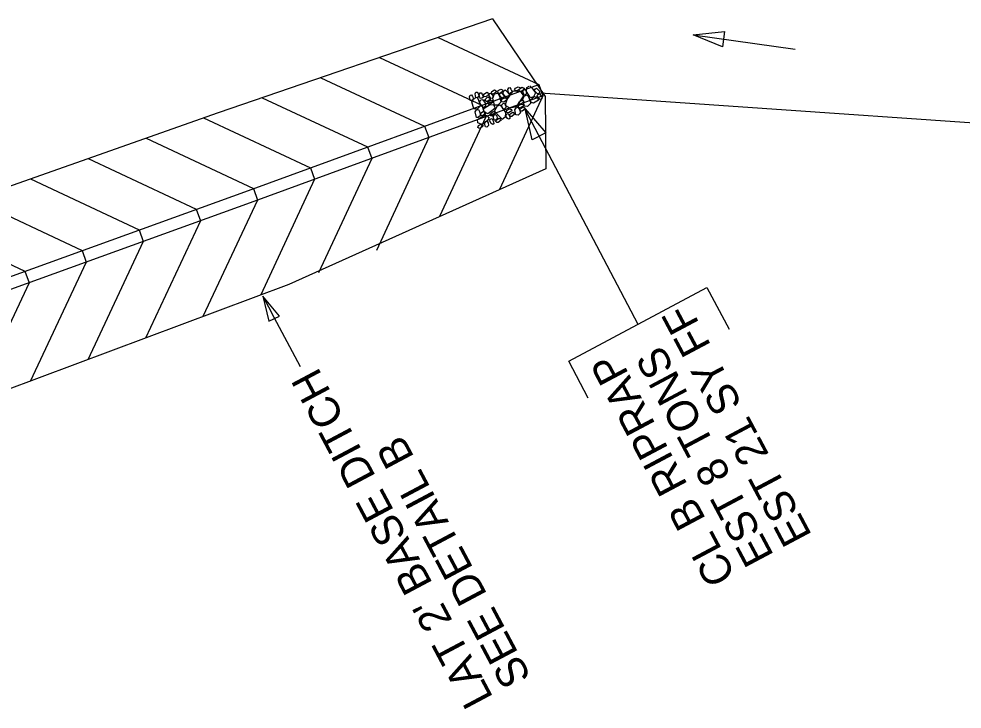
# Model space of a CAD drawing. Extents: x 2384780 to 2405432, y 547869 to 573706.
# Drawn here: x 2401979.2 to 2402132.6, y 570509.7 to 570621.9 of the extents above; entities that cross this region are included whole.
import ezdxf

# ---------------------------------------------------------------- set-up
doc = ezdxf.new("R2010")
doc.units = 0
for name, color, linetype in [('Old_Level_1', 7, 'Continuous'), ('Old_Level_18', 7, 'Continuous'), ('Old_Level_5', 7, 'Continuous'), ('Prop Lateral V Ditch Detail CELL', 7, 'Continuous')]:
    doc.layers.add(name, color=color, linetype=linetype)

msp = doc.modelspace()

# ---------------------------------------------------------------- linework, layer by layer
at = {"layer": 'Old_Level_1'}
msp.add_line((2402228.42, 570598.48), (2402064.06, 570609.84), dxfattribs=at)
for points in [[(2402056.04, 570609.83), (2402056.13, 570610.1), (2402056.56, 570610.37), (2402056.84, 570610.22), (2402056.9, 570610.04), (2402056.41, 570609.64), (2402056.16, 570609.68), (2402056.04, 570609.83)], [(2402057.07, 570609.96), (2402057.17, 570610.23), (2402057.6, 570610.5), (2402057.88, 570610.35), (2402057.93, 570610.17), (2402057.45, 570609.77), (2402057.2, 570609.81), (2402057.07, 570609.96)], [(2402058.27, 570610.35), (2402058.57, 570610.14), (2402058.98, 570609.56), (2402058.8, 570609.15), (2402058.51, 570609.06), (2402057.96, 570609.73), (2402058.02, 570610.16), (2402058.27, 570610.35)], [(2402058.36, 570607.97), (2402058.59, 570608.8), (2402059.6, 570610.22), (2402060.8, 570610.07), (2402061.28, 570609.4), (2402060.08, 570607.6), (2402059.12, 570607.4), (2402058.27, 570607.83)], [(2402059.06, 570610.73), (2402059.23, 570610.47), (2402059.43, 570610.02), (2402059.14, 570609.81), (2402058.87, 570609.79), (2402058.74, 570610.41), (2402058.87, 570610.69), (2402059.06, 570610.73)], [(2402059.83, 570610.35), (2402059.99, 570610.61), (2402060.41, 570610.88), (2402060.68, 570610.77), (2402060.75, 570610.55), (2402060.22, 570610.18), (2402059.99, 570610.21), (2402059.83, 570610.35)], [(2402060.55, 570610.25), (2402060.64, 570610.52), (2402061.07, 570610.79), (2402061.35, 570610.64), (2402061.41, 570610.46), (2402060.92, 570610.07), (2402060.67, 570610.1), (2402060.55, 570610.25)], [(2402061.56, 570610.42), (2402061.64, 570610.21), (2402061.78, 570609.78), (2402061.54, 570609.57), (2402061.36, 570609.51), (2402061.16, 570610.08), (2402061.28, 570610.43), (2402061.56, 570610.42)], [(2402062.31, 570611.02), (2402062.61, 570610.7), (2402063.21, 570609.87), (2402062.92, 570609.21), (2402062.4, 570609.08), (2402061.74, 570610.12), (2402061.84, 570610.76), (2402062.19, 570610.98)], [(2402063.53, 570609.7), (2402063.39, 570609.88), (2402063.02, 570610.28), (2402063.23, 570610.55), (2402063.41, 570610.61), (2402063.86, 570610.13), (2402063.81, 570609.79), (2402063.53, 570609.7)], [(2402052.81, 570609.56), (2402052.98, 570609.3), (2402053.18, 570608.85), (2402052.89, 570608.64), (2402052.62, 570608.62), (2402052.49, 570609.24), (2402052.62, 570609.52), (2402052.81, 570609.56)], [(2402053.71, 570609.15), (2402053.95, 570608.69), (2402054.29, 570607.77), (2402053.73, 570607.21), (2402053.2, 570607.27), (2402052.89, 570608.43), (2402053.21, 570608.98), (2402053.71, 570609.15)], [(2402053.71, 570610.01), (2402053.88, 570609.75), (2402054.08, 570609.3), (2402053.79, 570609.1), (2402053.52, 570609.08), (2402053.39, 570609.7), (2402053.52, 570609.98), (2402053.71, 570610.01)], [(2402054.39, 570609.9), (2402054.57, 570609.65), (2402054.77, 570609.2), (2402054.48, 570608.99), (2402054.21, 570608.97), (2402054.08, 570609.59), (2402054.21, 570609.87), (2402054.39, 570609.9)], [(2402054.76, 570607.45), (2402054.48, 570607.71), (2402054.13, 570608.35), (2402054.33, 570608.73), (2402054.61, 570608.82), (2402055.09, 570608.12), (2402055.1, 570607.73), (2402054.76, 570607.45)], [(2402054.73, 570609.42), (2402054.92, 570609.69), (2402055.33, 570609.98), (2402055.58, 570609.82), (2402055.63, 570609.65), (2402055.14, 570609.23), (2402054.89, 570609.27), (2402054.73, 570609.42)], [(2402054.92, 570608.73), (2402055.07, 570608.86), (2402055.47, 570609.21), (2402055.79, 570608.99), (2402055.85, 570608.82), (2402055.31, 570608.4), (2402055.09, 570608.55), (2402054.92, 570608.73)], [(2402055.44, 570608.16), (2402055.57, 570608.45), (2402056, 570608.71), (2402056.28, 570608.56), (2402056.32, 570608.37), (2402055.84, 570608.01), (2402055.6, 570608.02), (2402055.44, 570608.16)], [(2402056.02, 570608.9), (2402055.88, 570609.08), (2402055.63, 570609.51), (2402055.76, 570609.79), (2402055.9, 570609.84), (2402056.28, 570609.45), (2402056.26, 570609.13), (2402056.11, 570608.97)], [(2402057.1, 570609.8), (2402057.36, 570609.34), (2402057.6, 570608.35), (2402057.12, 570607.87), (2402056.57, 570607.86), (2402056.28, 570609.03), (2402056.58, 570609.69), (2402057.1, 570609.8)], [(2402057.81, 570608.99), (2402057.64, 570609.16), (2402057.29, 570609.56), (2402057.54, 570609.85), (2402057.69, 570609.9), (2402058.1, 570609.4), (2402058.06, 570609.19), (2402057.81, 570608.99)], [(2402057.68, 570608.57), (2402057.77, 570608.84), (2402058.22, 570609.07), (2402058.49, 570608.97), (2402058.55, 570608.76), (2402058.06, 570608.38), (2402057.81, 570608.42), (2402057.68, 570608.57)], [(2402060.45, 570608.15), (2402060.55, 570608.42), (2402060.98, 570608.67), (2402061.27, 570608.55), (2402061.29, 570608.36), (2402060.82, 570607.99), (2402060.61, 570608.01), (2402060.45, 570608.15)], [(2402061.85, 570609.57), (2402062.12, 570609.14), (2402062.45, 570608.18), (2402061.91, 570607.63), (2402061.46, 570607.69), (2402061.14, 570608.88), (2402061.41, 570609.4), (2402061.85, 570609.57)], [(2402062.34, 570608.59), (2402062.57, 570608.86), (2402063.06, 570609.27), (2402063.57, 570609.07), (2402063.7, 570608.7), (2402062.91, 570608.22), (2402062.56, 570608.31), (2402062.34, 570608.59)], [(2402063.97, 570608.78), (2402063.82, 570608.97), (2402063.44, 570609.4), (2402063.68, 570609.63), (2402063.85, 570609.7), (2402064.26, 570609.24), (2402064.26, 570608.89), (2402063.97, 570608.78)], [(2402053.96, 570607.17), (2402054.14, 570606.84), (2402054.34, 570606.24), (2402053.91, 570605.88), (2402053.61, 570605.86), (2402053.41, 570606.78), (2402053.62, 570607.1), (2402053.96, 570607.17)], [(2402056.68, 570607.39), (2402056.36, 570607.09), (2402055.49, 570606.47), (2402054.88, 570606.78), (2402054.71, 570607.27), (2402055.75, 570607.91), (2402056.38, 570607.96), (2402056.61, 570607.48)], [(2402057.75, 570605.67), (2402057.35, 570606.03), (2402056.57, 570606.92), (2402057.04, 570607.75), (2402057.5, 570607.91), (2402058.35, 570606.7), (2402058.31, 570605.94), (2402057.8, 570605.55)], [(2402058.14, 570608.19), (2402058.35, 570607.95), (2402058.38, 570607.52), (2402058.12, 570607.23), (2402057.91, 570607.28), (2402057.71, 570607.85), (2402057.96, 570608.14), (2402058.14, 570608.19)], [(2402058.47, 570606.82), (2402058.59, 570607.06), (2402059.02, 570607.29), (2402059.3, 570607.18), (2402059.37, 570606.97), (2402058.85, 570606.62), (2402058.64, 570606.67), (2402058.47, 570606.82)], [(2402060.36, 570607.53), (2402060.6, 570607.19), (2402060.79, 570606.62), (2402060.38, 570606.24), (2402060.03, 570606.29), (2402059.84, 570607.13), (2402060.08, 570607.45), (2402060.36, 570607.53)], [(2402060.38, 570607.56), (2402060.52, 570607.85), (2402060.95, 570608.06), (2402061.23, 570607.97), (2402061.3, 570607.75), (2402060.75, 570607.37), (2402060.54, 570607.42), (2402060.38, 570607.56)], [(2402060.68, 570607.06), (2402060.78, 570607.34), (2402061.21, 570607.59), (2402061.5, 570607.46), (2402061.52, 570607.27), (2402061.04, 570606.91), (2402060.84, 570606.91), (2402060.68, 570607.06)], [(2402055.63, 570605.73), (2402055.35, 570605.31), (2402054.51, 570604.71), (2402053.86, 570605), (2402053.81, 570605.53), (2402054.84, 570606.21), (2402055.32, 570606.17), (2402055.7, 570605.75)], [(2402054.25, 570606.33), (2402054.36, 570606.6), (2402054.78, 570606.88), (2402055.07, 570606.73), (2402055.12, 570606.55), (2402054.62, 570606.15), (2402054.38, 570606.17), (2402054.25, 570606.33)], [(2402056.29, 570604.72), (2402056, 570604.9), (2402055.78, 570605.29), (2402055.87, 570605.61), (2402056.15, 570605.71), (2402056.41, 570605.17), (2402056.45, 570604.86), (2402056.29, 570604.72)], [(2402055.81, 570606.3), (2402055.9, 570606.53), (2402056.36, 570606.86), (2402056.65, 570606.71), (2402056.67, 570606.52), (2402056.18, 570606.12), (2402055.98, 570606.12), (2402055.81, 570606.3)], [(2402056.74, 570606.37), (2402056.95, 570606.12), (2402056.98, 570605.7), (2402056.72, 570605.41), (2402056.51, 570605.46), (2402056.31, 570606.03), (2402056.56, 570606.31), (2402056.74, 570606.37)], [(2402056.78, 570605.2), (2402056.88, 570605.48), (2402057.31, 570605.74), (2402057.6, 570605.62), (2402057.62, 570605.43), (2402057.16, 570605.06), (2402056.96, 570605.06), (2402056.78, 570605.2)], [(2402058.88, 570605.61), (2402058.65, 570605.73), (2402058.4, 570606.09), (2402058.49, 570606.43), (2402058.8, 570606.54), (2402059.06, 570605.99), (2402059.06, 570605.68), (2402058.88, 570605.61)], [(2402058.99, 570606.18), (2402059.1, 570606.45), (2402059.53, 570606.71), (2402059.81, 570606.58), (2402059.83, 570606.39), (2402059.37, 570606.02), (2402059.17, 570606.04), (2402058.99, 570606.18)], [(2402053.84, 570604.26), (2402053.94, 570604.54), (2402054.37, 570604.79), (2402054.66, 570604.66), (2402054.68, 570604.47), (2402054.22, 570604.1), (2402054.02, 570604.12), (2402053.84, 570604.26)], [(2402055.35, 570605.25), (2402055.55, 570605), (2402055.58, 570604.57), (2402055.31, 570604.29), (2402055.1, 570604.34), (2402054.91, 570604.91), (2402055.17, 570605.19), (2402055.35, 570605.25)], [(2402071.81, 570560.25), (2402068.62, 570566.26), (2402091.12, 570578.22), (2402094.73, 570571.44)]]:
    msp.add_lwpolyline(points, dxfattribs=at)
at = {"layer": 'Old_Level_18'}
for points in [[(2402056.25, 570621.9), (2402011.59, 570606.63), (2401963.29, 570589.62), (2401918.98, 570564.05)], [(2402047.38, 570618.87), (2402063.76, 570611.25), (2402063.76, 570611.25), (2402063.76, 570611.25), (2402064.44, 570609.39), (2402057.35, 570594.14)], [(2402037.83, 570615.6), (2402054.48, 570607.86), (2402054.48, 570607.86), (2402054.48, 570607.86), (2402055.16, 570606), (2402047.6, 570589.76)], [(2402028.29, 570612.34), (2402045.19, 570604.47), (2402045.19, 570604.47), (2402045.19, 570604.47), (2402045.87, 570602.61), (2402037.34, 570584.27)], [(2401927.94, 570553.09), (2401969.25, 570576.93), (2402016.54, 570594.01), (2402063.76, 570611.25)], [(2402064.43, 570609.38), (2402017.42, 570592.21), (2401970.12, 570575.13), (2401932.68, 570553.52)], [(2402018.74, 570609.07), (2402035.91, 570601.08), (2402035.91, 570601.08), (2402035.91, 570601.08), (2402036.59, 570599.22), (2402027.93, 570580.61)], [(2402009.22, 570605.79), (2402026.63, 570597.69), (2402026.63, 570597.69), (2402026.63, 570597.69), (2402027.3, 570595.83), (2402018.56, 570577.03)], [(2401999.87, 570602.5), (2402017.34, 570594.3), (2402017.34, 570594.3), (2402017.34, 570594.3), (2402018.02, 570592.44), (2402009.12, 570573.49)], [(2401990.47, 570599.19), (2402008.05, 570590.94), (2402008.05, 570590.94), (2402008.05, 570590.94), (2402008.72, 570589.08), (2401999.76, 570569.99)], [(2402064.9, 570597.54), (2402023.1, 570578.73), (2401976.71, 570561.35), (2401940.72, 570540.58)], [(2401981.07, 570595.88), (2401998.75, 570587.59), (2401998.75, 570587.59), (2401998.75, 570587.59), (2401999.43, 570585.73), (2401990.39, 570566.48)], [(2401971.67, 570592.58), (2401989.46, 570584.23), (2401989.46, 570584.23), (2401989.46, 570584.23), (2401990.13, 570582.37), (2401981.03, 570562.97)], [(2401962.49, 570589.16), (2401980.16, 570580.87), (2401980.16, 570580.87), (2401980.16, 570580.87), (2401980.84, 570579.01), (2401971, 570558.06)]]:
    msp.add_lwpolyline(points, dxfattribs=at)
at = {"layer": 'Old_Level_5'}
for p, q in [((2402088.85, 570619.29), (2402105.44, 570616.96)), ((2402061.45, 570607.32), (2402079.87, 570572.24)), ((2402018.88, 570576.82), (2402020.3, 570574.15)), ((2402025, 570565.32), (2402020.3, 570574.15))]:
    msp.add_line(p, q, dxfattribs=at)
for points in [[(2402093.62, 570617.36), (2402088.85, 570619.29), (2402093.97, 570619.83)], [(2402062.67, 570602.25), (2402061.52, 570607.27), (2402064.9, 570603.38)], [(2402021.59, 570573.58), (2402018.88, 570576.82), (2402019.82, 570572.76)]]:
    msp.add_lwpolyline(points, close=True, dxfattribs=at)
at = {"layer": 'Prop Lateral V Ditch Detail CELL'}
msp.add_lwpolyline([(2402056.25, 570621.9), (2402064.82, 570609.3), (2402064.9, 570597.54)], dxfattribs=at)

# ---------------------------------------------------------------- texts
at = {"layer": 'Old_Level_5'}
for s, p in [('EST 21 SY FF', (2402108.26, 570537.91)), ('EST 8 TONS', (2402102.08, 570534.62)), ('CL B RIPRAP', (2402095.9, 570531.34)), ("LAT 2' BASE DITCH", (2402056.42, 570511.54)), ('SEE DETAIL B', (2402062.6, 570514.83))]:
    msp.add_text(s, height=5, rotation=117.9999, dxfattribs=at).set_placement(p)

doc.saveas('drawing.dxf')
